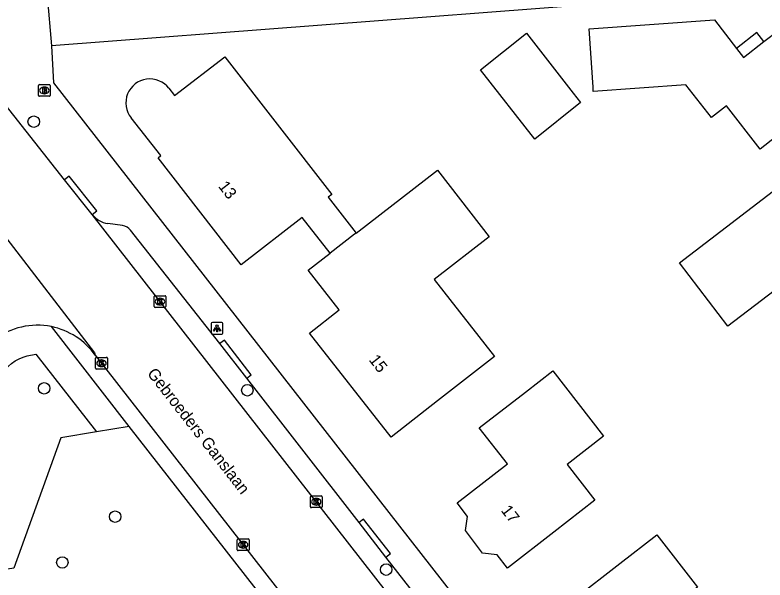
# Model space of a CAD drawing. Extents: x 157321 to 158827, y 386650 to 388532.
# Drawn here: x 158344.3 to 158408.2, y 387637.5 to 387685.6 of the extents above; entities that cross this region are included whole.
import ezdxf

# ---------------------------------------------------------------- set-up
doc = ezdxf.new("R2010")
doc.units = 0
for name, color, linetype in [('IMGEO_Boom', 7, 'Continuous'), ('IMGEO_Brandkraan', 7, 'Continuous'), ('IMGEO_Groenvoorziening', 7, 'Continuous'), ('IMGEO_Kolk', 7, 'Continuous'), ('IMGEO_Lichtpunt', 7, 'Continuous'), ('IMGEO_Openbare_ruimte_label', 7, 'Continuous'), ('IMGEO_Pand', 7, 'Continuous'), ('IMGEO_Pand_nummerreeks', 7, 'Continuous'), ('IMGEO_Pand_overbouw', 7, 'Continuous'), ('IMGEO_Rijbaan_lokaal_open', 7, 'Continuous'), ('IMGEO_Voetpad_open', 7, 'Continuous')]:
    doc.layers.add(name, color=color, linetype=linetype)

msp = doc.modelspace()

# ---------------------------------------------------------------- linework, layer by layer
at = {"layer": 'IMGEO_Boom'}
for centre in [(158345.865, 387676.538), (158346.76, 387653.805), (158364.073, 387653.639), (158352.799, 387642.864), (158348.305, 387638.964), (158375.908, 387638.351)]:
    msp.add_circle(centre, 0.489, dxfattribs=at)
at = {"layer": 'IMGEO_Brandkraan'}
for p, q in [((158346.27, 387678.774), (158346.27, 387679.626)), ((158346.345, 387679.7), (158347.197, 387679.7)), ((158346.758, 387679.48), (158346.783, 387679.48)), ((158347.271, 387679.626), (158347.271, 387678.774)), ((158347.197, 387678.7), (158346.345, 387678.7)), ((158346.781, 387678.92), (158346.756, 387678.92))]:
    msp.add_line(p, q, dxfattribs=at)
for points in [[(158346.27, 387678.774), (158346.27, 387679.626)], [(158346.345, 387679.7), (158347.197, 387679.7)], [(158346.618, 387679.4), (158346.618, 387679), (158346.831, 387679)], [(158346.849, 387679.4), (158346.618, 387679.4)], [(158346.797, 387679.319), (158346.743, 387679.319), (158346.743, 387679.243)], [(158346.743, 387679.243), (158346.796, 387679.243)], [(158346.805, 387679.167), (158346.743, 387679.167), (158346.743, 387679.086)], [(158347.271, 387679.626), (158347.271, 387678.774)], [(158347.197, 387678.7), (158346.345, 387678.7)], [(158346.743, 387679.086), (158346.805, 387679.086)]]:
    msp.add_lwpolyline(points, dxfattribs=at)
for centre, radius, start, end in [((158346.347, 387679.624), 0.0765, 91.55205, 178.44795), ((158346.347, 387679.624), 0.0765, 91.55205, 178.44795), ((158346.798, 387679.281), 0.0379, 267.82845, 90.93552), ((158346.806, 387679.126), 0.0404, 269.87594, 90.50774), ((158346.853, 387679.255), 0.145, 59.4692, 91.53667), ((158346.878, 387679.302), 0.0922, 285.51372, 58.15012), ((158346.883, 387679.11), 0.105, 301.31148, 78.98903), ((158347.195, 387679.624), 0.0765, 1.55205, 88.44795), ((158347.195, 387679.624), 0.0765, 1.55205, 88.44795), ((158346.347, 387678.776), 0.0765, 181.55205, 268.44795), ((158346.347, 387678.776), 0.0765, 181.55205, 268.44795), ((158346.837, 387679.251), 0.251, 268.66757, 293.53466), ((158347.195, 387678.776), 0.0765, 271.55205, 358.44795), ((158347.195, 387678.776), 0.0765, 271.55205, 358.44795)]:
    msp.add_arc(centre, radius, start, end, dxfattribs=at)
for centre, major_axis, ratio, start_param, end_param in [((158346.757, 387679.2), (-0.387, 0.002), 0.722429, 4.712389, 7.853982), ((158346.782, 387679.2), (-0.39, 0.002), 0.717154, 1.570796, 4.712389)]:
    msp.add_ellipse(centre, major_axis=major_axis, ratio=ratio, start_param=start_param, end_param=end_param, dxfattribs=at)
at = {"layer": 'IMGEO_Groenvoorziening'}
for points in [[(158340.861, 387646.296), (158342.995, 387646.445), (158342.526, 387653.17), (158342.747, 387654.11), (158342.869, 387654.463), (158343.027, 387654.799), (158343.22, 387655.118), (158343.446, 387655.416), (158343.701, 387655.689), (158343.982, 387655.932), (158344.288, 387656.145), (158344.615, 387656.325), (158344.957, 387656.469), (158345.315, 387656.578), (158346.032, 387656.715), (158351.207, 387650.086)], [(158354.008, 387650.56), (158351.207, 387650.086)], [(158351.207, 387650.086), (158348.172, 387649.572), (158344.172, 387638.475), (158341.444, 387638.046)]]:
    msp.add_lwpolyline(points, dxfattribs=at)
at = {"layer": 'IMGEO_Kolk'}
for p, q in [((158356.13, 387660.776), (158356.13, 387661.628)), ((158356.205, 387661.702), (158357.057, 387661.702)), ((158356.618, 387661.482), (158356.643, 387661.482)), ((158357.131, 387661.628), (158357.131, 387660.776)), ((158357.057, 387660.702), (158356.205, 387660.702)), ((158356.641, 387660.922), (158356.616, 387660.922)), ((158351.143, 387655.521), (158351.143, 387656.373)), ((158351.218, 387656.447), (158352.07, 387656.447)), ((158351.631, 387656.227), (158351.656, 387656.227)), ((158352.144, 387656.373), (158352.144, 387655.521)), ((158352.07, 387655.447), (158351.218, 387655.447)), ((158351.654, 387655.667), (158351.629, 387655.667)), ((158369.522, 387644.631), (158370.374, 387644.631)), ((158369.447, 387643.705), (158369.447, 387644.557)), ((158369.935, 387644.411), (158369.96, 387644.411)), ((158370.448, 387644.557), (158370.448, 387643.705)), ((158370.374, 387643.631), (158369.522, 387643.631)), ((158369.958, 387643.851), (158369.933, 387643.851)), ((158363.214, 387640.043), (158363.214, 387640.895)), ((158363.289, 387640.969), (158364.141, 387640.969)), ((158363.702, 387640.749), (158363.727, 387640.749)), ((158364.215, 387640.895), (158364.215, 387640.043)), ((158363.725, 387640.189), (158363.7, 387640.189)), ((158364.141, 387639.969), (158363.289, 387639.969))]:
    msp.add_line(p, q, dxfattribs=at)
for points in [[(158356.13, 387660.776), (158356.13, 387661.628)], [(158356.205, 387661.702), (158357.057, 387661.702)], [(158356.451, 387661.402), (158356.574, 387661.402), (158356.574, 387661.251), (158356.704, 387661.402), (158356.868, 387661.402), (158356.722, 387661.251), (158356.875, 387661.002), (158356.723, 387661.002), (158356.638, 387661.166), (158356.574, 387661.099), (158356.574, 387661.002), (158356.451, 387661.002), (158356.451, 387661.402)], [(158357.131, 387661.628), (158357.131, 387660.776)], [(158357.057, 387660.702), (158356.205, 387660.702)], [(158351.143, 387655.521), (158351.143, 387656.373)], [(158351.218, 387656.447), (158352.07, 387656.447)], [(158351.464, 387656.147), (158351.587, 387656.147), (158351.587, 387655.996), (158351.717, 387656.147), (158351.881, 387656.147), (158351.735, 387655.996), (158351.888, 387655.747), (158351.736, 387655.747), (158351.651, 387655.911), (158351.587, 387655.844), (158351.587, 387655.747), (158351.464, 387655.747), (158351.464, 387656.147)], [(158352.144, 387656.373), (158352.144, 387655.521)], [(158352.07, 387655.447), (158351.218, 387655.447)], [(158369.522, 387644.631), (158370.374, 387644.631)], [(158369.447, 387643.705), (158369.447, 387644.557)], [(158369.768, 387644.331), (158369.891, 387644.331), (158369.891, 387644.18), (158370.021, 387644.331), (158370.185, 387644.331), (158370.039, 387644.18), (158370.192, 387643.931), (158370.04, 387643.931), (158369.955, 387644.095), (158369.891, 387644.028), (158369.891, 387643.931), (158369.768, 387643.931), (158369.768, 387644.331)], [(158370.448, 387644.557), (158370.448, 387643.705)], [(158370.374, 387643.631), (158369.522, 387643.631)], [(158363.214, 387640.043), (158363.214, 387640.895)], [(158363.289, 387640.969), (158364.141, 387640.969)], [(158364.215, 387640.895), (158364.215, 387640.043)], [(158363.535, 387640.669), (158363.658, 387640.669), (158363.658, 387640.518), (158363.788, 387640.669), (158363.952, 387640.669), (158363.806, 387640.518), (158363.959, 387640.269), (158363.807, 387640.269), (158363.722, 387640.433), (158363.658, 387640.366), (158363.658, 387640.269), (158363.535, 387640.269), (158363.535, 387640.669)], [(158364.141, 387639.969), (158363.289, 387639.969)]]:
    msp.add_lwpolyline(points, dxfattribs=at)
for centre, start, end in [((158356.207, 387661.626), 91.55205, 178.44795), ((158356.207, 387661.626), 91.55205, 178.44795), ((158357.055, 387661.626), 1.55205, 88.44795), ((158357.055, 387661.626), 1.55205, 88.44795), ((158356.207, 387660.778), 181.55205, 268.44795), ((158356.207, 387660.778), 181.55205, 268.44795), ((158357.055, 387660.778), 271.55205, 358.44795), ((158357.055, 387660.778), 271.55205, 358.44795), ((158351.22, 387656.371), 91.55205, 178.44795), ((158351.22, 387656.371), 91.55205, 178.44795), ((158352.068, 387656.371), 1.55205, 88.44795), ((158352.068, 387656.371), 1.55205, 88.44795), ((158351.22, 387655.523), 181.55205, 268.44795), ((158351.22, 387655.523), 181.55205, 268.44795), ((158352.068, 387655.523), 271.55205, 358.44795), ((158352.068, 387655.523), 271.55205, 358.44795), ((158369.524, 387644.555), 91.55205, 178.44795), ((158369.524, 387644.555), 91.55205, 178.44795), ((158370.372, 387644.555), 1.55205, 88.44795), ((158370.372, 387644.555), 1.55205, 88.44795), ((158369.524, 387643.707), 181.55205, 268.44795), ((158369.524, 387643.707), 181.55205, 268.44795), ((158370.372, 387643.707), 271.55205, 358.44795), ((158370.372, 387643.707), 271.55205, 358.44795), ((158363.291, 387640.893), 91.55205, 178.44795), ((158363.291, 387640.893), 91.55205, 178.44795), ((158364.139, 387640.893), 1.55205, 88.44795), ((158364.139, 387640.893), 1.55205, 88.44795), ((158363.291, 387640.045), 181.55205, 268.44795), ((158363.291, 387640.045), 181.55205, 268.44795), ((158364.139, 387640.045), 271.55205, 358.44795), ((158364.139, 387640.045), 271.55205, 358.44795)]:
    msp.add_arc(centre, 0.0765, start, end, dxfattribs=at)
for centre, major_axis, ratio, start_param, end_param in [((158356.617, 387661.202), (-0.387, 0.002), 0.722429, 4.712389, 7.853982), ((158356.642, 387661.202), (-0.39, 0.002), 0.717154, 1.570796, 4.712389), ((158351.63, 387655.947), (-0.387, 0.002), 0.722429, 4.712389, 7.853982), ((158351.655, 387655.947), (-0.39, 0.002), 0.717154, 1.570796, 4.712389), ((158369.934, 387644.131), (-0.387, 0.002), 0.722429, 4.712389, 7.853982), ((158369.959, 387644.131), (-0.39, 0.002), 0.717154, 1.570796, 4.712389), ((158363.701, 387640.469), (-0.387, 0.002), 0.722429, 4.712389, 7.853982), ((158363.726, 387640.469), (-0.39, 0.002), 0.717154, 1.570796, 4.712389)]:
    msp.add_ellipse(centre, major_axis=major_axis, ratio=ratio, start_param=start_param, end_param=end_param, dxfattribs=at)
at = {"layer": 'IMGEO_Lichtpunt'}
for p, q in [((158360.998, 387659.318), (158360.998, 387658.511)), ((158360.998, 387659.318), (158360.998, 387658.511)), ((158361.9, 387659.413), (158361.092, 387659.413)), ((158361.9, 387659.413), (158361.092, 387659.413)), ((158361.994, 387658.511), (158361.994, 387659.318)), ((158361.994, 387658.511), (158361.994, 387659.318)), ((158361.092, 387658.417), (158361.9, 387658.417)), ((158361.092, 387658.417), (158361.9, 387658.417))]:
    msp.add_line(p, q, dxfattribs=at)
for points in [[(158361.372, 387658.982), (158361.411, 387658.954), (158361.223, 387658.692), (158361.185, 387658.719), (158361.372, 387658.982)], [(158361.474, 387658.934), (158361.521, 387658.934), (158361.521, 387658.612), (158361.474, 387658.612), (158361.474, 387658.934)], [(158361.584, 387658.954), (158361.622, 387658.981), (158361.809, 387658.719), (158361.77, 387658.691), (158361.584, 387658.954)]]:
    msp.add_lwpolyline(points, dxfattribs=at)
msp.add_circle((158361.497, 387659.116), 0.0994, dxfattribs=at)
for centre, start, end in [((158361.092, 387659.318), 90, 180), ((158361.092, 387659.318), 90, 180), ((158361.9, 387659.318), 0, 90), ((158361.9, 387659.318), 0, 90), ((158361.092, 387658.511), 180, 270), ((158361.092, 387658.511), 180, 270), ((158361.9, 387658.511), 270, 0), ((158361.9, 387658.511), 270, 360)]:
    msp.add_arc(centre, 0.0946, start, end, dxfattribs=at)
at = {"layer": 'IMGEO_Pand'}
for points in [[(158393.564, 387679.097), (158393.539, 387679.471), (158393.206, 387684.459), (158403.886, 387685.209), (158405.77, 387682.781), (158406.36, 387682.021), (158408.104, 387683.359), (158410.643, 387685.306), (158414.935, 387679.795), (158410.998, 387676.714), (158407.786, 387674.2), (158404.91, 387677.892), (158403.632, 387676.896), (158401.457, 387679.689), (158393.564, 387679.097)], [(158388.568, 387675.058), (158383.958, 387680.967), (158387.859, 387684.093), (158391.857, 387678.969), (158392.469, 387678.184), (158388.568, 387675.058)], [(158357.387, 387679.386), (158357.877, 387678.767), (158362.144, 387682.077), (158371.263, 387670.327), (158370.974, 387670.102), (158373.348, 387667.043)], [(158371.123, 387665.327), (158368.757, 387668.376), (158363.546, 387664.319), (158356.466, 387673.458), (158356.708, 387673.647), (158354.163, 387676.868)], [(158405.035, 387659.109), (158400.904, 387664.51), (158410.617, 387671.939), (158414.588, 387674.976), (158416.709, 387672.714), (158419.043, 387674.513), (158425.441, 387666.328), (158421.518, 387663.23), (158420.01, 387662.039), (158419.899, 387661.146), (158414.828, 387661.778), (158414.952, 387662.77), (158413.031, 387665.225), (158405.035, 387659.109)], [(158373.348, 387667.043), (158380.288, 387672.393), (158383.121, 387668.735), (158384.689, 387666.71), (158379.991, 387663.072), (158385.132, 387656.525), (158380.27, 387652.727), (158376.329, 387649.648), (158369.385, 387658.514), (158371.905, 387660.491), (158369.25, 387663.883), (158371.123, 387665.327)], [(158373.348, 387667.043), (158373.21, 387666.936), (158371.123, 387665.327)], [(158394.437, 387649.725), (158391.328, 387647.303), (158393.688, 387644.273), (158390.202, 387641.556), (158386.258, 387638.482), (158385.358, 387639.605), (158384.126, 387639.757), (158382.663, 387641.68), (158382.839, 387642.868), (158381.954, 387644.03), (158386.241, 387647.371), (158383.821, 387650.427), (158387.775, 387653.489), (158390.118, 387655.303), (158394.437, 387649.725)], [(158407.428, 387627.888), (158403.314, 387624.671), (158399.375, 387621.591), (158395.351, 387626.837), (158395.843, 387627.231), (158397.436, 387628.507), (158395.757, 387630.709), (158391.883, 387635.789), (158395.827, 387638.864), (158398.969, 387641.313), (158402.444, 387636.864), (158400.476, 387635.326), (158402.659, 387632.531), (158403.368, 387633.085), (158407.428, 387627.888)]]:
    msp.add_lwpolyline(points, dxfattribs=at)
msp.add_arc((158355.763, 387678.142), 2.045, 37.45491, 218.526, dxfattribs=at)
at = {"layer": 'IMGEO_Pand_overbouw'}
msp.add_lwpolyline([(158405.77, 387682.781), (158406.36, 387682.021), (158408.104, 387683.359), (158407.502, 387684.129)], close=True, dxfattribs=at)
at = {"layer": 'IMGEO_Rijbaan_lokaal_open'}
for points in [[(158348.498, 387671.584), (158343.438, 387678.001)], [(158350.842, 387668.62), (158348.498, 387671.584)], [(158339.836, 387671.347), (158351.037, 387656.842), (158351.113, 387656.63)], [(158382.587, 387627.94), (158350.842, 387668.62)], [(158351.113, 387656.63), (158382.901, 387615.87)]]:
    msp.add_lwpolyline(points, dxfattribs=at)
for centre, radius, start, end in [((158346.167, 387653.12), 6.064, 78.55912, 175.85282), ((158346.169, 387653.122), 6.062, 35.35584, 78.57383)]:
    msp.add_arc(centre, radius, start, end, dxfattribs=at)
at = {"layer": 'IMGEO_Voetpad_open'}
for points in [[(158410.914, 387687.808), (158393.458, 387686.522), (158347.37, 387683.007)], [(158347.023, 387687.307), (158347.37, 387683.007)], [(158347.37, 387683.007), (158347.562, 387679.856), (158400.164, 387612.4)], [(158350.842, 387668.62), (158351.234, 387668.93), (158348.89, 387671.894), (158348.498, 387671.584)], [(158353.444, 387667.691), (158352.182, 387667.861)], [(158361.735, 387657.618), (158354.113, 387667.291)], [(158354.008, 387650.56), (158347.37, 387659.064)], [(158364.025, 387654.671), (158364.405, 387654.963), (158362.131, 387657.922), (158361.735, 387657.618)], [(158364.025, 387654.671), (158361.735, 387657.618)], [(158373.594, 387642.358), (158364.025, 387654.671)], [(158380.518, 387616.6), (158354.008, 387650.56)], [(158375.875, 387639.41), (158376.27, 387639.715), (158373.989, 387642.663), (158373.594, 387642.358)], [(158375.875, 387639.41), (158373.594, 387642.358)], [(158382.217, 387631.311), (158375.875, 387639.41)]]:
    msp.add_lwpolyline(points, dxfattribs=at)
for centre, radius, start, end in [((158352.48, 387669.949), 2.11, 219.0635, 261.88051), ((158353.301, 387666.692), 1.009, 36.40781, 81.84116)]:
    msp.add_arc(centre, radius, start, end, dxfattribs=at)

# ---------------------------------------------------------------- texts
at = {"layer": 'IMGEO_Openbare_ruimte_label'}
msp.add_text('Gebroeders Ganslaan', height=1, rotation=307.93526, dxfattribs=at).set_placement((158355.485, 387655.056))
at = {"layer": 'IMGEO_Pand_nummerreeks'}
for s, rotation, p in [('13', 307.76344, (158361.548, 387671.014)), ('15', 308.06711, (158374.388, 387656.214)), ('17', 307.80342, (158385.646, 387643.382))]:
    msp.add_text(s, height=1, rotation=rotation, dxfattribs=at).set_placement(p)

doc.saveas('drawing.dxf')
